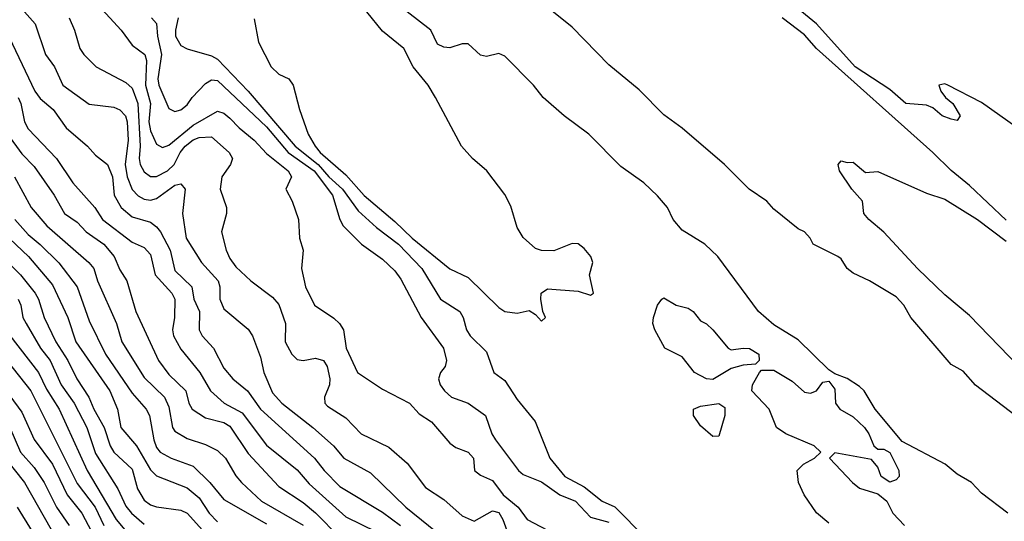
# Model space of a CAD drawing. Header units: metres. Extents: x -46681 to -43747, y -240911 to -237677.
# Tile 1000 of 1056: x -44231 to -44151, y -238302 to -238261. Entities that reach past the tile are written whole.
import ezdxf

# ---------------------------------------------------------------- set-up
doc = ezdxf.new("R2010")
doc.units = ezdxf.units.M
doc.layers.add('CONTOUR_INDEX', color=1, linetype='Continuous')
doc.layers.add('CONTOUR_INTER', color=3, linetype='Continuous')

msp = doc.modelspace()

# ---------------------------------------------------------------- linework, layer by layer
at = {"layer": 'CONTOUR_INDEX'}
for points, elevation in [([(-44230.901, -238260.02), (-44230.004, -238261.02), (-44229.16, -238263.52), (-44228.436, -238264.52), (-44227.765, -238266.02), (-44225.595, -238267.586), (-44223.595, -238267.816), (-44223.095, -238268.05), (-44222.618, -238268.52), (-44222.483, -238269.02), (-44222.408, -238270.52), (-44222.642, -238272.52), (-44222.493, -238273.52), (-44222.095, -238274.557), (-44221.595, -238275.06), (-44221.095, -238275.348), (-44220.595, -238275.414), (-44220.095, -238275.279), (-44218.595, -238274.195), (-44218.095, -238274.099), (-44217.743, -238274.52), (-44217.958, -238276.52), (-44217.667, -238278.52), (-44216.421, -238280.52), (-44215.044, -238282.02), (-44214.907, -238282.52), (-44214.91, -238283.52), (-44214.595, -238284.312), (-44212.595, -238285.976), (-44212.238, -238286.52), (-44211.595, -238288.274), (-44211.308, -238289.52), (-44210.595, -238291.19), (-44209.832, -238292.02), (-44207.299, -238294.02), (-44205.624, -238295.52), (-44204.754, -238296.52), (-44202.595, -238297.726), (-44199.683, -238300.52), (-44195.974, -238303.52)], 60), ([(-44212.095, -238260.597), (-44211.748, -238262.52), (-44210.707, -238264.52), (-44210.095, -238265.125), (-44209.278, -238265.52), (-44208.903, -238266.02), (-44208.392, -238268.02), (-44207.673, -238270.02), (-44207.123, -238271.02), (-44206.695, -238271.52), (-44204.595, -238273.349), (-44203.095, -238275.051), (-44200.595, -238277.16), (-44199.185, -238278.52), (-44196.095, -238281.027), (-44194.595, -238281.761), (-44192.095, -238284.21), (-44191.595, -238284.522), (-44190.595, -238284.67), (-44189.595, -238284.454), (-44189.095, -238284.777), (-44188.595, -238285.324), (-44188.27, -238285.02), (-44188.5, -238284.52), (-44188.662, -238283.52), (-44188.619, -238283.02), (-44188.095, -238282.674), (-44185.595, -238282.855), (-44184.595, -238283.204), (-44184.337, -238283.02), (-44184.675, -238281.52), (-44184.389, -238280.52), (-44184.573, -238280.02), (-44185.095, -238279.391), (-44185.595, -238279.006), (-44186.095, -238278.956), (-44187.595, -238279.565), (-44188.595, -238279.535), (-44189.095, -238279.367), (-44190.095, -238278.474), (-44190.595, -238277.671), (-44191.095, -238275.924), (-44191.595, -238274.965), (-44193.075, -238273.02), (-44194.239, -238272.02), (-44195.137, -238271.02), (-44197.269, -238267.02), (-44197.879, -238266.02), (-44199.095, -238264.53), (-44199.86, -238263.02), (-44201.595, -238261.617), (-44202.899, -238260.02)], 55), ([(-44231.668, -238277.02), (-44230.595, -238278.246), (-44229.595, -238279.043), (-44228.095, -238280.544), (-44226.595, -238282.506), (-44225.595, -238285.302), (-44224.257, -238288.02), (-44222.095, -238291.196), (-44220.939, -238292.52), (-44220.673, -238293.02), (-44220.323, -238295.02), (-44220.095, -238295.653), (-44219.784, -238296.02), (-44218.88, -238296.52), (-44217.095, -238297.165), (-44215.722, -238298.52), (-44214.595, -238299.892), (-44211.095, -238301.878)], 65), ([(-44232.348, -238288.52), (-44230.378, -238291.02), (-44226.595, -238298.598), (-44225.119, -238300.52), (-44224.399, -238302.02)], 70)]:
    msp.add_lwpolyline(points, dxfattribs=dict(at, elevation=elevation))
at = {"layer": 'CONTOUR_INTER'}
for points, elevation in [([(-44149.595, -238269.554), (-44152.595, -238267.444), (-44155.364, -238266.02), (-44155.595, -238265.926), (-44156.087, -238266.02), (-44155.927, -238266.52), (-44155.559, -238267.02), (-44154.939, -238267.52), (-44154.342, -238268.52), (-44154.595, -238268.919), (-44155.095, -238268.799), (-44155.823, -238268.52), (-44156.595, -238267.881), (-44157.095, -238267.661), (-44158.786, -238267.52), (-44160.095, -238266.383), (-44162.941, -238264.52), (-44166.095, -238261.008), (-44169.095, -238258.521)], 59), ([(-44224.848, -238259.52), (-44222.972, -238261.52), (-44222.095, -238262.759), (-44221.052, -238263.52), (-44220.907, -238264.02), (-44220.98, -238266.02), (-44220.589, -238267.52), (-44220.732, -238269.02), (-44220.595, -238269.757), (-44220.095, -238270.841), (-44219.595, -238271.11), (-44219.095, -238270.943), (-44217.095, -238269.303), (-44215.095, -238268.137), (-44214.595, -238268.318), (-44214.095, -238268.727), (-44213.329, -238269.52), (-44212.095, -238270.508), (-44211.095, -238271.623), (-44209.326, -238273.02), (-44209.043, -238273.52), (-44209.519, -238274.52), (-44208.983, -238275.52), (-44208.475, -238277.02), (-44208.404, -238278.52), (-44208.1, -238279.52), (-44208.23, -238281.02), (-44207.901, -238282.52), (-44207.158, -238284.02), (-44205.595, -238285.079), (-44205.113, -238285.52), (-44204.8, -238286.02), (-44204.575, -238287.52), (-44203.661, -238289.52), (-44201.595, -238290.87), (-44199.395, -238292.02), (-44198.595, -238292.888), (-44197.595, -238293.536), (-44196.095, -238295.299), (-44195.595, -238295.642), (-44194.595, -238296.04), (-44194.164, -238296.52), (-44194.083, -238297.52), (-44193.595, -238297.9), (-44192.595, -238298.357), (-44191.731, -238299.52), (-44190.506, -238300.52), (-44189.764, -238301.52), (-44187.595, -238302.679)], 58), ([(-44149.199, -238293.52), (-44153.095, -238290.539), (-44154.095, -238289.414), (-44155.095, -238288.873), (-44158.379, -238285.02), (-44158.961, -238284.02), (-44159.595, -238283.335), (-44161.762, -238282.02), (-44163.095, -238281.401), (-44163.605, -238281.02), (-44164.095, -238280.214), (-44164.351, -238280.02), (-44166.379, -238279.02), (-44166.628, -238278.52), (-44167.091, -238278.02), (-44167.595, -238277.766), (-44169.595, -238276.159), (-44170.156, -238275.52), (-44171.607, -238274.52), (-44173.627, -238272.52), (-44177.095, -238269.536), (-44178.595, -238268.446), (-44180.595, -238266.413), (-44183.095, -238264.363), (-44186.095, -238261.291), (-44188.287, -238259.52)], 57), ([(-44227.248, -238260.52), (-44226.79, -238261.52), (-44226.373, -238263.02), (-44226.025, -238263.52), (-44225.028, -238264.52), (-44222.595, -238265.811), (-44222.095, -238266.273), (-44221.622, -238267.52), (-44221.425, -238271.02), (-44221.52, -238272.02), (-44221.432, -238272.52), (-44221.095, -238273.107), (-44220.595, -238273.483), (-44220.095, -238273.497), (-44219.18, -238273.02), (-44218.636, -238272.52), (-44218.144, -238271.52), (-44217.742, -238271.02), (-44217.095, -238270.491), (-44216.595, -238270.296), (-44215.595, -238270.262), (-44214.137, -238271.52), (-44213.886, -238272.02), (-44214.043, -238272.52), (-44214.739, -238273.52), (-44214.88, -238274.52), (-44214.367, -238276.02), (-44214.37, -238276.52), (-44214.773, -238278.02), (-44214.384, -238279.52), (-44214.095, -238280.205), (-44213.595, -238280.87), (-44212.363, -238282.02), (-44210.595, -238283.363), (-44210.095, -238283.966), (-44209.538, -238285.52), (-44209.561, -238287.02), (-44209.02, -238288.02), (-44208.595, -238288.464), (-44208.095, -238288.541), (-44207.095, -238288.341), (-44206.422, -238288.52), (-44206.123, -238289.02), (-44205.903, -238290.02), (-44205.93, -238290.52), (-44206.355, -238291.52), (-44206.311, -238292.02), (-44206.095, -238292.259), (-44204.595, -238293.207), (-44203.353, -238294.52), (-44201.095, -238295.619), (-44199.595, -238296.917), (-44198.095, -238298.927), (-44196.595, -238299.893), (-44195.095, -238301.237), (-44194.095, -238301.668), (-44192.595, -238300.814), (-44192.095, -238300.957), (-44191.748, -238301.52), (-44191.213, -238303.02)], 59), ([(-44220.508, -238260.52), (-44220.095, -238260.994), (-44220.015, -238262.02), (-44219.687, -238263.52), (-44219.977, -238265.52), (-44219.899, -238266.02), (-44219.095, -238267.923), (-44218.595, -238268.182), (-44218.095, -238268.051), (-44217.595, -238267.646), (-44217.179, -238267.02), (-44216.095, -238265.893), (-44215.595, -238265.582), (-44215.095, -238265.648), (-44211.095, -238269.42), (-44209.329, -238271.52), (-44207.202, -238273.02), (-44205.7, -238275.02), (-44205.102, -238277.02), (-44204.819, -238277.52), (-44203.325, -238279.02), (-44201.595, -238280.251), (-44200.595, -238281.192), (-44200.095, -238281.876), (-44198.43, -238285.02), (-44196.607, -238287.52), (-44196.357, -238288.52), (-44196.473, -238289.02), (-44196.868, -238289.52), (-44197.019, -238290.02), (-44196.881, -238290.52), (-44196.539, -238291.02), (-44195.968, -238291.52), (-44194.595, -238292.027), (-44193.176, -238293.02), (-44192.662, -238294.52), (-44192.354, -238295.02), (-44190.483, -238297.52), (-44190.095, -238297.843), (-44188.595, -238298.44), (-44187.095, -238299.525), (-44185.815, -238300.02), (-44184.595, -238301.35), (-44183.095, -238301.742)], 57), ([(-44218.311, -238260.52), (-44218.538, -238261.52), (-44218.53, -238262.02), (-44218.095, -238262.789), (-44217.595, -238263.062), (-44215.595, -238263.619), (-44215.095, -238263.89), (-44212.602, -238266.52), (-44208.737, -238271.02), (-44206.869, -238272.52), (-44205.988, -238273.52), (-44204.868, -238274.52), (-44203.595, -238276.295), (-44202.095, -238277.672), (-44200.305, -238279.02), (-44198.396, -238281.02), (-44196.858, -238283.52), (-44195.286, -238284.52), (-44195.002, -238285.02), (-44194.746, -238286.02), (-44194.443, -238286.52), (-44193.095, -238287.819), (-44192.494, -238289.52), (-44191.595, -238290.175), (-44190.595, -238291.723), (-44189.121, -238293.52), (-44187.904, -238296.52), (-44186.68, -238298.02), (-44185.095, -238298.875), (-44183.644, -238300.02), (-44182.595, -238300.483), (-44180.095, -238303.031)], 56), ([(-44150.441, -238301.02), (-44152.595, -238299.38), (-44153.413, -238298.52), (-44154.595, -238297.813), (-44155.588, -238297.02), (-44159.095, -238295.144), (-44161.305, -238292.52), (-44162.212, -238291.02), (-44162.595, -238290.648), (-44163.595, -238290.008), (-44164.595, -238289.628), (-44165.095, -238289.302), (-44167.595, -238286.852), (-44169.595, -238285.63), (-44170.856, -238284.52), (-44174.161, -238280.02), (-44175.232, -238279.02), (-44177.095, -238277.892), (-44177.821, -238277.02), (-44178.298, -238276.02), (-44179.095, -238275.063), (-44180.232, -238274.02), (-44182.095, -238272.676), (-44184.737, -238270.02), (-44186.733, -238268.52), (-44188.462, -238267.02), (-44189.249, -238266.02), (-44191.595, -238263.653), (-44192.095, -238263.449), (-44193.095, -238263.675), (-44193.595, -238263.578), (-44194.595, -238262.658), (-44195.095, -238262.656), (-44196.095, -238262.961), (-44196.595, -238262.923), (-44197.095, -238262.68), (-44197.652, -238261.52), (-44199.595, -238260.026)], 56), ([(-44150.595, -238277.055), (-44153.595, -238274.217), (-44155.095, -238272.993), (-44156.59, -238271.52), (-44166.095, -238263.025), (-44167.095, -238261.902), (-44168.909, -238260.52)], 58), ([(-44232.671, -238261.02), (-44230.052, -238266.52), (-44229.595, -238267.121), (-44228.548, -238268.02), (-44227.488, -238269.52), (-44225.725, -238271.02), (-44225.095, -238271.747), (-44224.095, -238272.515), (-44223.683, -238273.52), (-44223.547, -238275.02), (-44222.977, -238276.02), (-44222.095, -238276.776), (-44220.595, -238277.23), (-44220.095, -238277.594), (-44219.766, -238278.02), (-44218.976, -238279.52), (-44218.595, -238281.163), (-44217.211, -238282.52), (-44217.027, -238283.52), (-44216.571, -238284.52), (-44216.595, -238286.02), (-44216.349, -238286.52), (-44215.421, -238287.52), (-44214.595, -238289.164), (-44213.846, -238290.02), (-44212.65, -238291.02), (-44211.578, -238292.52), (-44207.158, -238296.52), (-44206.382, -238297.52), (-44205.095, -238298.825), (-44201.595, -238300.939), (-44200.141, -238302.02)], 61), ([(-44231.398, -238267.02), (-44231.185, -238267.52), (-44230.889, -238269.02), (-44230.595, -238269.6), (-44228.279, -238272.02), (-44226.929, -238274.02), (-44225.135, -238276.02), (-44224.5, -238277.02), (-44222.095, -238278.847), (-44221.095, -238279.285), (-44220.595, -238279.868), (-44220.21, -238281.52), (-44218.848, -238283.02), (-44218.58, -238283.52), (-44218.618, -238285.02), (-44218.78, -238286.02), (-44218.697, -238286.52), (-44218.095, -238287.613), (-44216.544, -238289.52), (-44215.681, -238291.02), (-44214.566, -238292.02), (-44213.095, -238292.823), (-44211.095, -238295.456), (-44208.595, -238297.465), (-44207.595, -238298.611), (-44204.595, -238301.313), (-44202.095, -238302.553)], 62), ([(-44232.289, -238270.02), (-44231.095, -238271.635), (-44230.095, -238272.67), (-44228.473, -238275.02), (-44227.61, -238276.52), (-44226.595, -238277.216), (-44225.846, -238278.02), (-44224.389, -238279.02), (-44223.557, -238280.02), (-44223.095, -238281.109), (-44222.512, -238282.02), (-44221.789, -238284.52), (-44219.929, -238288.52), (-44219.095, -238289.681), (-44217.679, -238291.02), (-44217.435, -238292.02), (-44217.162, -238292.52), (-44216.095, -238293.215), (-44214.595, -238293.589), (-44214.095, -238293.894), (-44212.595, -238296.131), (-44210.095, -238298.845), (-44208.095, -238300.154), (-44207.095, -238300.977), (-44205.095, -238302.995)], 63), ([(-44149.542, -238289.02), (-44153.595, -238284.847), (-44155.595, -238283.171), (-44157.839, -238281.02), (-44160.595, -238278.034), (-44161.829, -238277.02), (-44162.22, -238276.52), (-44162.339, -238275.52), (-44163.215, -238274.52), (-44164.225, -238273.02), (-44164.323, -238272.52), (-44164.095, -238272.223), (-44163.595, -238272.358), (-44163.095, -238272.318), (-44162.095, -238273.161), (-44161.095, -238273.095), (-44157.095, -238274.847), (-44155.595, -238275.346), (-44152.932, -238277.02), (-44150.595, -238278.784)], 58), ([(-44231.7, -238273.52), (-44230.356, -238276.02), (-44229.07, -238277.52), (-44225.619, -238280.52), (-44225.226, -238281.02), (-44224.924, -238282.02), (-44223.358, -238285.52), (-44222.927, -238287.02), (-44221.095, -238289.927), (-44219.451, -238291.52), (-44219.095, -238292.309), (-44218.774, -238294.02), (-44218.595, -238294.299), (-44217.595, -238294.918), (-44216.095, -238295.396), (-44215.095, -238295.895), (-44214.435, -238296.52), (-44213.595, -238297.972), (-44213.144, -238298.52), (-44211.501, -238300.02), (-44208.095, -238302.005)], 64), ([(-44232.095, -238278.59), (-44230.569, -238280.02), (-44228.595, -238282.361), (-44227.35, -238285.02), (-44226.699, -238287.02), (-44223.911, -238291.02), (-44223.291, -238292.52), (-44223.013, -238294.02), (-44221.724, -238295.52), (-44220.595, -238297.47), (-44220.095, -238297.952), (-44217.595, -238298.936), (-44216.595, -238299.77), (-44215.779, -238301.02), (-44215.095, -238301.726)], 66), ([(-44233.277, -238279.52), (-44231.211, -238281.52), (-44230.027, -238283.02), (-44229.742, -238283.52), (-44229.268, -238285.02), (-44228.323, -238287.02), (-44227.343, -238288.52), (-44226.614, -238290.02), (-44225.614, -238291.52), (-44225.219, -238292.52), (-44224.376, -238294.02), (-44223.872, -238295.52), (-44223.577, -238296.02), (-44222.095, -238297.425), (-44221.659, -238299.02), (-44221.095, -238299.94), (-44220.595, -238300.331), (-44220.095, -238300.492), (-44218.095, -238300.763), (-44217.595, -238301.025), (-44215.595, -238303.227)], 67), ([(-44231.421, -238283.52), (-44231.197, -238284.02), (-44231.023, -238285.02), (-44230.765, -238285.52), (-44229.58, -238287.52), (-44228.801, -238288.52), (-44227.89, -238290.52), (-44226.831, -238292.02), (-44225.782, -238294.02), (-44225.095, -238296.148), (-44223.251, -238299.02), (-44222.595, -238300.429), (-44222.141, -238301.02), (-44221.095, -238301.913)], 68), ([(-44178.752, -238283.52), (-44178.595, -238283.408), (-44177.595, -238284.008), (-44176.595, -238284.252), (-44176.204, -238284.52), (-44175.595, -238285.297), (-44175.095, -238285.549), (-44174.571, -238286.02), (-44173.325, -238287.52), (-44173.095, -238287.659), (-44172.095, -238287.515), (-44171.595, -238287.566), (-44170.817, -238288.02), (-44170.797, -238288.52), (-44171.095, -238288.829), (-44172.095, -238288.911), (-44173.095, -238289.196), (-44174.595, -238290.084), (-44175.095, -238290.032), (-44176.095, -238289.525), (-44177.095, -238288.231), (-44178.516, -238287.52), (-44179.329, -238286.02), (-44179.49, -238285.52), (-44179.432, -238285.02), (-44179.095, -238284.017), (-44178.752, -238283.52)], 56), ([(-44232.095, -238286.5), (-44229.744, -238289.52), (-44229.095, -238290.867), (-44228.049, -238292.52), (-44225.769, -238297.52), (-44223.4, -238301.52), (-44221.723, -238303.52)], 69), ([(-44165.095, -238301.827), (-44166.095, -238300.991), (-44167.124, -238299.52), (-44167.564, -238298.52), (-44167.678, -238297.52), (-44167.165, -238297.02), (-44166.276, -238296.52), (-44165.745, -238296.02), (-44166.281, -238295.52), (-44168.601, -238294.52), (-44169.365, -238294.02), (-44169.969, -238292.52), (-44171.391, -238291.02), (-44171.348, -238290.52), (-44170.776, -238289.52)], 56), ([(-44170.776, -238289.52), (-44170.595, -238289.318), (-44169.595, -238289.317), (-44168.095, -238290.214), (-44167.095, -238291.119), (-44166.595, -238291.205), (-44166.095, -238291.014), (-44165.595, -238290.308), (-44165.095, -238290.22), (-44164.595, -238290.87), (-44164.554, -238292.02), (-44164.204, -238292.52), (-44163.095, -238293.132), (-44162.17, -238294.02), (-44161.82, -238294.52), (-44161.415, -238295.52), (-44161.095, -238295.791), (-44160.595, -238295.795), (-44160.095, -238296.045), (-44159.358, -238297.52), (-44159.335, -238298.02), (-44159.595, -238298.302), (-44160.095, -238298.485), (-44160.802, -238298.02), (-44161.095, -238297.263), (-44161.595, -238296.621), (-44164.595, -238296.091), (-44165.032, -238296.52), (-44163.161, -238298.52), (-44162.595, -238298.968), (-44161.095, -238299.429), (-44160.339, -238300.02), (-44159.853, -238301.02), (-44158.904, -238302.02)], 56), ([(-44233.095, -238290.075), (-44231.095, -238292.762), (-44230.095, -238294.987), (-44228.59, -238297.02), (-44227.409, -238299.52), (-44226.191, -238301.02), (-44225.397, -238302.52)], 71), ([(-44176.161, -238292.52), (-44175.595, -238292.269), (-44174.095, -238292.04), (-44173.595, -238292.381), (-44173.613, -238293.02), (-44174.095, -238294.717), (-44174.595, -238294.74), (-44175.595, -238293.868), (-44176.151, -238293.02), (-44176.161, -238292.52)], 56), ([(-44232.095, -238294.012), (-44231.226, -238296.02), (-44230.095, -238297.279), (-44229.27, -238298.52), (-44228.282, -238300.52), (-44227.241, -238302.02)], 72), ([(-44232.463, -238296.52), (-44230.901, -238298.52), (-44227.095, -238305.188)], 73), ([(-44231.481, -238300.52), (-44230.274, -238302.52)], 74)]:
    msp.add_lwpolyline(points, dxfattribs=dict(at, elevation=elevation))

doc.saveas('drawing.dxf')
